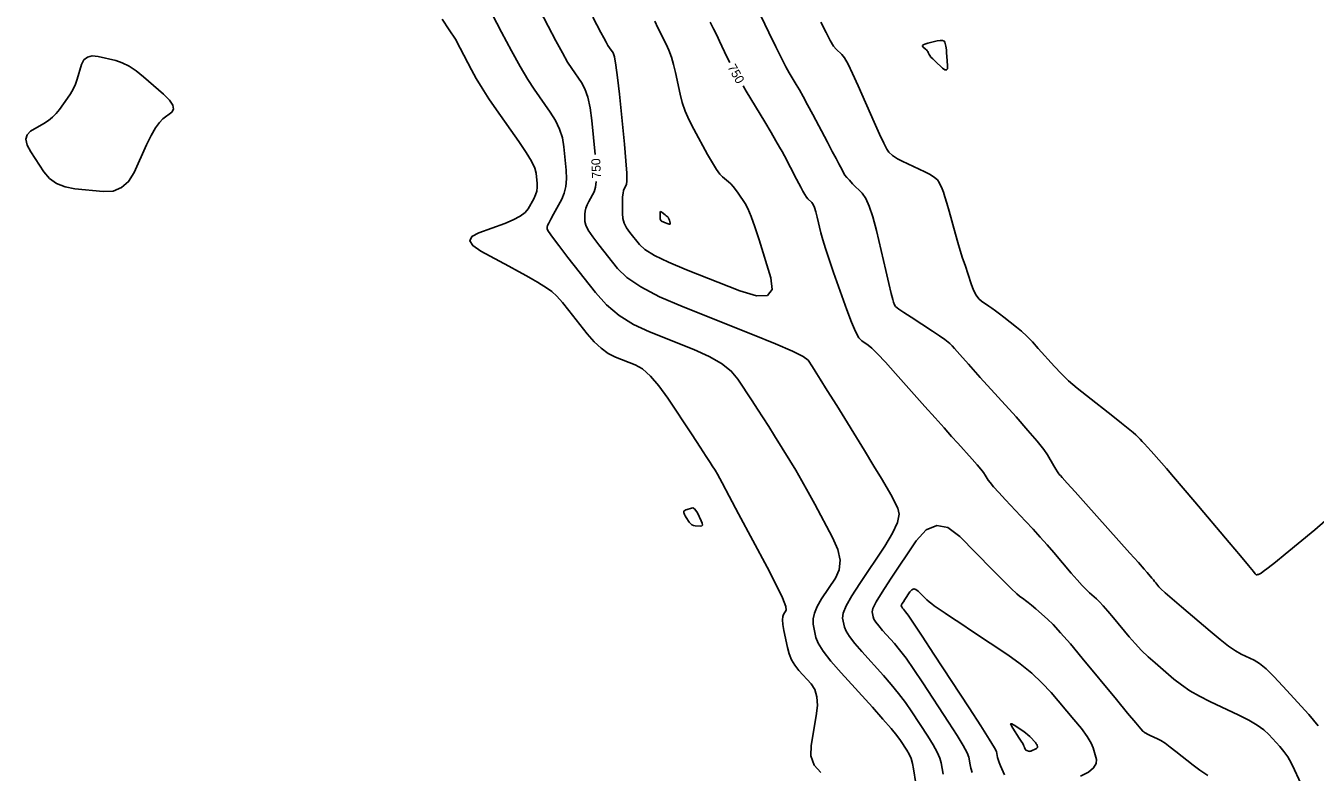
# Model space of a CAD drawing. Extents: x 2082232 to 2083549, y 592624 to 593832.
# Drawn here: x 2082755.2 to 2082855.5, y 592768.7 to 592826.7 of the extents above; entities that cross this region are included whole.
import ezdxf

# ---------------------------------------------------------------- set-up
doc = ezdxf.new("R2010")
doc.units = 0
doc.layers.add('DT_X_Contour_Major', color=7, linetype='Continuous')
doc.layers.add('DT_X_Contour_Minor', color=7, linetype='Continuous')

msp = doc.modelspace()

# ---------------------------------------------------------------- linework, layer by layer
at = {"layer": 'DT_X_Contour_Major'}
for points in [[(2082794.09, 592830.01), (2082795.81, 592826.7), (2082796.41, 592825.56), (2082796.92, 592824.63), (2082797.33, 592823.91), (2082797.66, 592823.4), (2082798.42, 592822.32), (2082798.68, 592821.83), (2082798.9, 592821.18), (2082799.07, 592820.36), (2082799.2, 592819.37), (2082799.46, 592816.72)], [(2082809.95, 592823.88), (2082809.73, 592824.32), (2082809.16, 592825.52), (2082808.93, 592825.99), (2082808.69, 592826.48), (2082808.43, 592827.02)], [(2082854.58, 592767.41), (2082853.91, 592768.87), (2082853.65, 592769.4), (2082853.38, 592769.87), (2082853.08, 592770.3), (2082852.77, 592770.68), (2082851.91, 592771.62), (2082851.52, 592771.98), (2082851, 592772.35), (2082850.35, 592772.73), (2082849.57, 592773.13), (2082847.31, 592774.19), (2082846.5, 592774.6), (2082845.76, 592775.02), (2082845.1, 592775.47), (2082844.51, 592775.93), (2082843.05, 592777.18), (2082842.51, 592777.66), (2082841.99, 592778.16), (2082841.5, 592778.68), (2082841.03, 592779.22), (2082839.81, 592780.7), (2082839.38, 592781.21), (2082839.02, 592781.62), (2082838.72, 592781.94), (2082838.49, 592782.16), (2082837.95, 592782.63), (2082837.71, 592782.86), (2082837.39, 592783.19), (2082837, 592783.63), (2082836.53, 592784.17), (2082835.18, 592785.76), (2082834.66, 592786.36), (2082834.12, 592786.97), (2082833.56, 592787.58), (2082832.98, 592788.2), (2082831.41, 592789.86), (2082830.88, 592790.43), (2082830.48, 592790.87), (2082830.21, 592791.2), (2082830.06, 592791.4), (2082829.83, 592791.79), (2082829.71, 592791.98), (2082829.49, 592792.24), (2082829.2, 592792.59), (2082828.82, 592793.02), (2082827.7, 592794.26), (2082827.22, 592794.79), (2082826.63, 592795.45), (2082825.94, 592796.23), (2082825.13, 592797.13), (2082822.84, 592799.7), (2082822.06, 592800.56), (2082821.45, 592801.21), (2082821.01, 592801.65), (2082820.73, 592801.89), (2082820.22, 592802.22), (2082820, 592802.47), (2082819.74, 592802.95), (2082819.42, 592803.68), (2082819.06, 592804.64), (2082818.03, 592807.54), (2082817.68, 592808.55), (2082817.4, 592809.4), (2082817.19, 592810.09), (2082817.05, 592810.63), (2082816.76, 592811.85), (2082816.65, 592812.26), (2082816.54, 592812.59), (2082816.44, 592812.83), (2082816.33, 592812.98), (2082816.03, 592813.27), (2082815.92, 592813.41), (2082815.78, 592813.6), (2082815.63, 592813.86), (2082815.47, 592814.17), (2082815, 592815.08), (2082814.83, 592815.41), (2082814.67, 592815.72), (2082814.52, 592816), (2082814.38, 592816.27), (2082814.02, 592816.96), (2082813.83, 592817.29), (2082813.54, 592817.79), (2082813.16, 592818.44), (2082812.67, 592819.26), (2082811.23, 592821.64), (2082810.99, 592822.06)], [(2082799.55, 592814.62), (2082799.51, 592814.19), (2082799.39, 592813.81), (2082798.98, 592813.07), (2082798.85, 592812.8), (2082798.75, 592812.55), (2082798.69, 592812.31), (2082798.67, 592812.09), (2082798.67, 592811.51), (2082798.74, 592811.23), (2082798.94, 592810.84), (2082799.28, 592810.32), (2082799.75, 592809.69), (2082801.2, 592807.85), (2082801.93, 592807.15), (2082803.03, 592806.42), (2082804.49, 592805.66), (2082806.33, 592804.87), (2082811.73, 592802.73), (2082813.52, 592802), (2082814.83, 592801.43), (2082815.67, 592801), (2082816.04, 592800.73), (2082816.38, 592800.21), (2082816.6, 592799.87), (2082816.99, 592799.26), (2082817.54, 592798.36), (2082818.27, 592797.19), (2082820.44, 592793.69), (2082821.17, 592792.49), (2082821.76, 592791.52), (2082822.2, 592790.78), (2082822.48, 592790.27), (2082823.04, 592789.22), (2082823.14, 592788.74), (2082823, 592788.09), (2082822.62, 592787.26), (2082822.01, 592786.26), (2082820.08, 592783.37), (2082819.45, 592782.39), (2082819.02, 592781.61), (2082818.78, 592781.04), (2082818.73, 592780.67), (2082818.87, 592779.97), (2082819, 592779.65), (2082819.27, 592779.23), (2082819.68, 592778.7), (2082820.24, 592778.06), (2082821.91, 592776.21), (2082822.52, 592775.51), (2082823.09, 592774.81), (2082823.62, 592774.1), (2082824.11, 592773.39), (2082825.36, 592771.49), (2082825.78, 592770.82), (2082826.09, 592770.25), (2082826.3, 592769.78), (2082826.4, 592769.4), (2082826.55, 592768.52)]]:
    msp.add_lwpolyline(points, dxfattribs=at)
at = {"layer": 'DT_X_Contour_Minor'}
for points in [[(2082790.05, 592830.36), (2082792.19, 592826.22), (2082792.96, 592824.78), (2082793.63, 592823.56), (2082794.23, 592822.56), (2082794.73, 592821.79), (2082795.97, 592820.02), (2082796.38, 592819.36), (2082796.7, 592818.68), (2082796.92, 592818.01), (2082797.03, 592817.32), (2082797.22, 592815.49), (2082797.25, 592814.83), (2082797.2, 592814.24), (2082797.07, 592813.71), (2082796.87, 592813.24), (2082796.23, 592812.08), (2082796.01, 592811.69), (2082795.86, 592811.39), (2082795.77, 592811.19), (2082795.74, 592811.08), (2082795.74, 592810.9), (2082795.84, 592810.72), (2082796.14, 592810.29), (2082796.65, 592809.63), (2082797.35, 592808.72), (2082799.49, 592805.99), (2082800.36, 592805.03), (2082801.35, 592804.2), (2082802.46, 592803.5), (2082803.7, 592802.92), (2082807.15, 592801.55), (2082808.34, 592801.02), (2082809.31, 592800.46), (2082810.06, 592799.87), (2082810.58, 592799.25), (2082811.7, 592797.56), (2082812.12, 592796.92), (2082812.55, 592796.25), (2082812.99, 592795.56), (2082813.43, 592794.85), (2082814.62, 592792.92), (2082815.08, 592792.17), (2082815.56, 592791.35), (2082816.05, 592790.47), (2082816.56, 592789.53), (2082817.95, 592786.93), (2082818.35, 592786), (2082818.53, 592785.17), (2082818.47, 592784.42), (2082818.18, 592783.77), (2082817.1, 592782.16), (2082816.76, 592781.58), (2082816.54, 592781.06), (2082816.43, 592780.6), (2082816.45, 592780.19), (2082816.65, 592779.17), (2082816.83, 592778.71), (2082817.22, 592778.1), (2082817.82, 592777.33), (2082818.62, 592776.41), (2082821.05, 592773.73), (2082821.86, 592772.82), (2082822.5, 592772.08), (2082822.96, 592771.53), (2082823.24, 592771.15), (2082823.74, 592770.39), (2082823.91, 592770.09), (2082824.06, 592769.75), (2082824.17, 592769.37), (2082824.26, 592768.95), (2082824.44, 592767.8)], [(2082855.75, 592772.29), (2082855.02, 592773.18), (2082853.01, 592775.38), (2082852.31, 592776.13), (2082851.7, 592776.71), (2082851.18, 592777.13), (2082850.76, 592777.39), (2082849.75, 592777.86), (2082849.32, 592778.11), (2082848.77, 592778.48), (2082848.11, 592778.99), (2082847.34, 592779.64), (2082845.12, 592781.53), (2082844.39, 592782.16), (2082843.84, 592782.63), (2082843.49, 592782.94), (2082843.34, 592783.1), (2082843.18, 592783.31), (2082843.11, 592783.4), (2082843.02, 592783.51), (2082842.92, 592783.63), (2082842.79, 592783.78), (2082842.44, 592784.2), (2082842.2, 592784.48), (2082841.76, 592784.98), (2082841.1, 592785.71), (2082840.24, 592786.67), (2082837.67, 592789.54), (2082836.83, 592790.48), (2082836.21, 592791.16), (2082835.83, 592791.59), (2082835.69, 592791.75), (2082835.6, 592791.83), (2082835.55, 592791.89), (2082835.47, 592792.03), (2082835.34, 592792.24), (2082835.17, 592792.52), (2082834.68, 592793.37), (2082834.39, 592793.79), (2082833.88, 592794.42), (2082833.16, 592795.26), (2082832.23, 592796.31), (2082829.45, 592799.39), (2082828.53, 592800.41), (2082827.86, 592801.16), (2082827.43, 592801.64), (2082827.25, 592801.84), (2082827.08, 592802.02), (2082826.95, 592802.13), (2082826.68, 592802.33), (2082826.27, 592802.61), (2082825.72, 592802.97), (2082824.06, 592804.06), (2082823.51, 592804.42), (2082823.11, 592804.7), (2082822.86, 592804.9), (2082822.76, 592805.02), (2082822.69, 592805.23), (2082822.63, 592805.44), (2082822.51, 592805.92), (2082822.33, 592806.68), (2082822.09, 592807.71), (2082821.36, 592810.82), (2082821.09, 592811.87), (2082820.81, 592812.7), (2082820.53, 592813.31), (2082820.26, 592813.7), (2082819.51, 592814.44), (2082819.26, 592814.71), (2082819.05, 592814.94), (2082818.89, 592815.15), (2082818.79, 592815.32), (2082818.57, 592815.75), (2082818.44, 592815.99), (2082818.23, 592816.4), (2082817.93, 592816.96), (2082817.55, 592817.69), (2082816.41, 592819.84), (2082816, 592820.59), (2082815.66, 592821.23), (2082815.37, 592821.75), (2082815.13, 592822.15), (2082814.58, 592823.08), (2082814.32, 592823.53), (2082813.97, 592824.21), (2082813.53, 592825.1), (2082812.99, 592826.21), (2082811.43, 592829.47)], [(2082787.57, 592827.24), (2082788.12, 592826.42), (2082788.59, 592825.68), (2082788.97, 592825), (2082789.85, 592823.3), (2082790.22, 592822.62), (2082790.67, 592821.88), (2082791.2, 592821.06), (2082791.8, 592820.18), (2082793.52, 592817.72), (2082794.09, 592816.88), (2082794.51, 592816.19), (2082794.77, 592815.66), (2082794.87, 592815.28), (2082794.95, 592814.47), (2082794.96, 592814.17), (2082794.92, 592813.87), (2082794.83, 592813.58), (2082794.69, 592813.28), (2082794.25, 592812.5), (2082794.02, 592812.21), (2082793.63, 592811.92), (2082793.1, 592811.64), (2082792.43, 592811.36), (2082790.42, 592810.64), (2082789.87, 592810.34), (2082789.71, 592810), (2082789.94, 592809.63), (2082790.56, 592809.21), (2082792.75, 592808.03), (2082793.51, 592807.62), (2082794.13, 592807.28), (2082794.62, 592807), (2082794.98, 592806.79), (2082795.77, 592806.31), (2082796.1, 592806.07), (2082796.48, 592805.7), (2082796.93, 592805.21), (2082797.43, 592804.59), (2082798.85, 592802.78), (2082799.39, 592802.16), (2082799.94, 592801.65), (2082800.49, 592801.25), (2082801.06, 592800.97), (2082802.58, 592800.37), (2082803.16, 592800.04), (2082803.78, 592799.49), (2082804.44, 592798.74), (2082805.13, 592797.77), (2082807.02, 592794.92), (2082807.65, 592793.96), (2082808.12, 592793.24), (2082808.43, 592792.76), (2082808.59, 592792.51), (2082808.81, 592792.16), (2082808.99, 592791.85), (2082809.35, 592791.18), (2082809.9, 592790.16), (2082810.64, 592788.78), (2082812.85, 592784.64), (2082813.57, 592783.26), (2082814.06, 592782.24), (2082814.32, 592781.58), (2082814.35, 592781.28), (2082814.13, 592780.95), (2082814.07, 592780.78), (2082814.05, 592780.52), (2082814.09, 592780.16), (2082814.16, 592779.71), (2082814.43, 592778.38), (2082814.56, 592777.89), (2082814.75, 592777.43), (2082815.01, 592777), (2082815.33, 592776.6), (2082816.28, 592775.56), (2082816.57, 592775.11), (2082816.73, 592774.55), (2082816.77, 592773.86), (2082816.68, 592773.06), (2082816.28, 592770.76), (2082816.27, 592769.95), (2082816.52, 592769.24), (2082817.05, 592768.65)], [(2082804.12, 592827.09), (2082804.36, 592826.56), (2082804.99, 592825.31), (2082805.21, 592824.82), (2082805.41, 592824.29), (2082805.58, 592823.72), (2082805.72, 592823.1), (2082806.08, 592821.41), (2082806.24, 592820.77), (2082806.48, 592820.1), (2082806.78, 592819.4), (2082807.15, 592818.68), (2082808.22, 592816.73), (2082808.6, 592816.07), (2082808.92, 592815.56), (2082809.18, 592815.19), (2082809.38, 592814.98), (2082809.84, 592814.6), (2082810.02, 592814.44), (2082810.21, 592814.23), (2082810.4, 592813.99), (2082810.6, 592813.71), (2082811.14, 592812.91), (2082811.36, 592812.51), (2082811.61, 592811.91), (2082811.9, 592811.1), (2082812.23, 592810.09), (2082813.14, 592807.12), (2082813.25, 592806.22), (2082812.88, 592805.76), (2082812.04, 592805.72), (2082810.72, 592806.12), (2082806.58, 592807.76), (2082805.18, 592808.35), (2082804.1, 592808.87), (2082803.35, 592809.32), (2082802.91, 592809.71), (2082802.16, 592810.66), (2082801.91, 592811.02), (2082801.74, 592811.38), (2082801.63, 592811.75), (2082801.6, 592812.12), (2082801.6, 592813.1), (2082801.61, 592813.43), (2082801.64, 592813.71), (2082801.68, 592813.92), (2082801.73, 592814.06), (2082801.91, 592814.38), (2082801.94, 592814.66), (2082801.93, 592815.28), (2082801.86, 592816.23), (2082801.75, 592817.52), (2082801.36, 592821.41), (2082801.22, 592822.71), (2082801.09, 592823.67), (2082800.97, 592824.31), (2082800.87, 592824.62), (2082800.59, 592825.01), (2082800.47, 592825.19), (2082800.32, 592825.45), (2082800.14, 592825.79), (2082799.92, 592826.2), (2082799.3, 592827.4)], [(2082856.29, 592788.22), (2082855.5, 592787.52), (2082853.19, 592785.64), (2082852.42, 592785.02), (2082851.85, 592784.57), (2082851.48, 592784.28), (2082851.3, 592784.16), (2082851.1, 592784.07), (2082851.02, 592784.05), (2082850.97, 592784.04), (2082850.93, 592784.04), (2082850.9, 592784.06), (2082850.85, 592784.12), (2082850.71, 592784.29), (2082850.32, 592784.75), (2082849.69, 592785.5), (2082848.81, 592786.54), (2082846.15, 592789.7), (2082845.23, 592790.78), (2082844.5, 592791.65), (2082843.93, 592792.3), (2082843.55, 592792.75), (2082842.74, 592793.64), (2082842.46, 592793.95), (2082842.23, 592794.21), (2082842.04, 592794.41), (2082841.89, 592794.57), (2082841.55, 592794.91), (2082841.34, 592795.1), (2082840.97, 592795.4), (2082840.44, 592795.82), (2082839.76, 592796.37), (2082837.71, 592797.97), (2082836.98, 592798.56), (2082836.32, 592799.13), (2082835.74, 592799.69), (2082835.22, 592800.23), (2082833.96, 592801.64), (2082833.5, 592802.14), (2082833.06, 592802.58), (2082832.65, 592802.97), (2082832.27, 592803.29), (2082831.29, 592804.07), (2082830.94, 592804.34), (2082830.63, 592804.57), (2082830.35, 592804.77), (2082830.12, 592804.93), (2082829.54, 592805.31), (2082829.33, 592805.5), (2082829.13, 592805.79), (2082828.93, 592806.18), (2082828.75, 592806.67), (2082828.26, 592808.1), (2082828.07, 592808.66), (2082827.89, 592809.25), (2082827.71, 592809.87), (2082827.52, 592810.53), (2082827.02, 592812.32), (2082826.85, 592812.93), (2082826.7, 592813.43), (2082826.58, 592813.8), (2082826.48, 592814.04), (2082826.26, 592814.54), (2082826.13, 592814.74), (2082825.89, 592814.94), (2082825.56, 592815.16), (2082825.12, 592815.38), (2082823.8, 592815.99), (2082823.36, 592816.21), (2082823.01, 592816.39), (2082822.76, 592816.54), (2082822.61, 592816.65), (2082822.33, 592816.91), (2082822.18, 592817.13), (2082821.94, 592817.59), (2082821.6, 592818.29), (2082821.18, 592819.24), (2082819.94, 592822.07), (2082819.51, 592823.02), (2082819.16, 592823.74), (2082818.88, 592824.24), (2082818.68, 592824.5), (2082818.23, 592824.9), (2082818.03, 592825.15), (2082817.77, 592825.58), (2082817.44, 592826.2), (2082817.05, 592827.01)], [(2082825.39, 592824.65), (2082825.36, 592824.72), (2082825.31, 592824.78), (2082825.25, 592824.85), (2082825.18, 592824.92), (2082824.98, 592825.1), (2082824.94, 592825.17), (2082825, 592825.24), (2082825.14, 592825.31), (2082825.37, 592825.37), (2082826.1, 592825.55), (2082826.34, 592825.59), (2082826.52, 592825.59), (2082826.64, 592825.54), (2082826.7, 592825.45), (2082826.76, 592825.15), (2082826.79, 592825.01), (2082826.81, 592824.83), (2082826.83, 592824.61), (2082826.85, 592824.36), (2082826.9, 592823.61), (2082826.89, 592823.39), (2082826.82, 592823.29), (2082826.69, 592823.31), (2082826.51, 592823.44), (2082825.94, 592823.97), (2082825.75, 592824.15), (2082825.61, 592824.3), (2082825.51, 592824.41), (2082825.46, 592824.49), (2082825.39, 592824.65)], [(2082764.32, 592822.77), (2082763.75, 592823.23), (2082763.2, 592823.59), (2082762.66, 592823.85), (2082762.15, 592824.02), (2082760.79, 592824.33), (2082760.32, 592824.38), (2082759.96, 592824.29), (2082759.68, 592824.07), (2082759.5, 592823.72), (2082759.15, 592822.59), (2082759.01, 592822.18), (2082758.83, 592821.79), (2082758.64, 592821.43), (2082758.41, 592821.1), (2082757.79, 592820.23), (2082757.53, 592819.92), (2082757.24, 592819.63), (2082756.91, 592819.37), (2082756.55, 592819.13), (2082755.53, 592818.53), (2082755.25, 592818.26), (2082755.15, 592817.9), (2082755.25, 592817.45), (2082755.54, 592816.92), (2082756.56, 592815.37), (2082757, 592814.85), (2082757.55, 592814.46), (2082758.21, 592814.2), (2082758.98, 592814.06), (2082761.18, 592813.85), (2082761.95, 592813.88), (2082762.61, 592814.14), (2082763.15, 592814.61), (2082763.58, 592815.31), (2082764.56, 592817.47), (2082764.92, 592818.2), (2082765.25, 592818.78), (2082765.55, 592819.2), (2082765.82, 592819.48), (2082766.51, 592820), (2082766.66, 592820.24), (2082766.61, 592820.56), (2082766.34, 592820.95), (2082765.87, 592821.42), (2082764.32, 592822.77)], [(2082804.52, 592812.16), (2082804.53, 592812.24), (2082804.57, 592812.28), (2082804.62, 592812.27), (2082804.7, 592812.22), (2082804.93, 592812.03), (2082805.01, 592811.96), (2082805.07, 592811.91), (2082805.12, 592811.87), (2082805.14, 592811.85), (2082805.18, 592811.79), (2082805.19, 592811.76), (2082805.21, 592811.72), (2082805.23, 592811.67), (2082805.25, 592811.6), (2082805.31, 592811.39), (2082805.32, 592811.33), (2082805.3, 592811.3), (2082805.24, 592811.3), (2082805.15, 592811.32), (2082804.86, 592811.44), (2082804.77, 592811.48), (2082804.69, 592811.51), (2082804.64, 592811.54), (2082804.61, 592811.57), (2082804.56, 592811.64), (2082804.54, 592811.67), (2082804.53, 592811.72), (2082804.52, 592811.8), (2082804.52, 592811.89), (2082804.52, 592812.16)], [(2082807.43, 592788.85), (2082807.31, 592789.04), (2082807.2, 592789.17), (2082807.08, 592789.23), (2082806.96, 592789.22), (2082806.63, 592789.12), (2082806.52, 592789.08), (2082806.45, 592789.04), (2082806.4, 592789), (2082806.38, 592788.96), (2082806.38, 592788.85), (2082806.39, 592788.8), (2082806.42, 592788.73), (2082806.48, 592788.63), (2082806.55, 592788.5), (2082806.79, 592788.14), (2082806.88, 592788.02), (2082806.99, 592787.93), (2082807.12, 592787.87), (2082807.26, 592787.84), (2082807.66, 592787.81), (2082807.77, 592787.83), (2082807.82, 592787.9), (2082807.81, 592788.04), (2082807.73, 592788.24), (2082807.43, 592788.85)], [(2082847.15, 592768.42), (2082846.55, 592768.83), (2082846.01, 592769.23), (2082844.68, 592770.28), (2082844.22, 592770.64), (2082843.83, 592770.93), (2082843.5, 592771.14), (2082843.25, 592771.28), (2082842.67, 592771.55), (2082842.47, 592771.64), (2082842.33, 592771.72), (2082842.23, 592771.77), (2082842.17, 592771.81), (2082842.09, 592771.87), (2082841.94, 592772.05), (2082841.55, 592772.52), (2082840.92, 592773.28), (2082840.04, 592774.34), (2082837.37, 592777.56), (2082836.46, 592778.66), (2082835.7, 592779.53), (2082835.11, 592780.17), (2082834.68, 592780.58), (2082833.76, 592781.38), (2082833.44, 592781.66), (2082833.18, 592781.88), (2082832.97, 592782.04), (2082832.83, 592782.15), (2082832.51, 592782.36), (2082832.29, 592782.55), (2082831.86, 592782.96), (2082831.22, 592783.59), (2082830.38, 592784.44), (2082827.85, 592787), (2082826.93, 592787.7), (2082826.06, 592787.88), (2082825.23, 592787.54), (2082824.46, 592786.68), (2082822.46, 592783.69), (2082821.81, 592782.69), (2082821.35, 592781.93), (2082821.09, 592781.42), (2082821.02, 592781.15), (2082821.1, 592780.77), (2082821.17, 592780.59), (2082821.31, 592780.36), (2082821.54, 592780.06), (2082821.85, 592779.71), (2082822.78, 592778.68), (2082823.17, 592778.21), (2082823.67, 592777.54), (2082824.27, 592776.68), (2082824.97, 592775.63), (2082826.98, 592772.58), (2082827.64, 592771.55), (2082828.12, 592770.75), (2082828.43, 592770.19), (2082828.55, 592769.85), (2082828.65, 592769.25), (2082828.71, 592768.99), (2082828.81, 592768.66)], [(2082834.96, 592774.87), (2082834.25, 592775.64), (2082833.45, 592776.39), (2082832.56, 592777.11), (2082831.58, 592777.8), (2082828.85, 592779.62), (2082827.93, 592780.24), (2082827.22, 592780.72), (2082826.71, 592781.06), (2082826.4, 592781.26), (2082825.87, 592781.63), (2082825.67, 592781.77), (2082825.48, 592781.92), (2082825.29, 592782.09), (2082825.1, 592782.27), (2082824.62, 592782.76), (2082824.44, 592782.89), (2082824.27, 592782.93), (2082824.11, 592782.86), (2082823.96, 592782.7), (2082823.58, 592782.12), (2082823.46, 592781.93), (2082823.37, 592781.79), (2082823.32, 592781.69), (2082823.3, 592781.64), (2082823.32, 592781.56), (2082823.33, 592781.53), (2082823.36, 592781.48), (2082823.4, 592781.43), (2082823.46, 592781.36), (2082823.64, 592781.16), (2082823.83, 592780.9), (2082824.26, 592780.27), (2082824.93, 592779.25), (2082825.84, 592777.87), (2082828.59, 592773.68), (2082829.5, 592772.29), (2082830.15, 592771.26), (2082830.55, 592770.59), (2082830.7, 592770.29), (2082830.75, 592769.97), (2082830.78, 592769.83), (2082830.84, 592769.66), (2082830.92, 592769.44), (2082831.02, 592769.19), (2082831.33, 592768.48)], [(2082837.25, 592768.37), (2082837.86, 592768.69), (2082838.27, 592769.02), (2082838.48, 592769.35), (2082838.49, 592769.68), (2082838.24, 592770.57), (2082838.08, 592770.95), (2082837.77, 592771.45), (2082837.32, 592772.07), (2082836.73, 592772.79), (2082834.96, 592774.87)], [(2082831.97, 592772.1), (2082831.84, 592772.33), (2082831.81, 592772.45), (2082831.9, 592772.45), (2082832.09, 592772.34), (2082832.75, 592771.9), (2082832.98, 592771.74), (2082833.16, 592771.6), (2082833.31, 592771.47), (2082833.42, 592771.36), (2082833.66, 592771.08), (2082833.74, 592770.98), (2082833.8, 592770.9), (2082833.85, 592770.83), (2082833.87, 592770.78), (2082833.9, 592770.66), (2082833.9, 592770.61), (2082833.87, 592770.57), (2082833.82, 592770.52), (2082833.73, 592770.48), (2082833.48, 592770.36), (2082833.39, 592770.33), (2082833.31, 592770.31), (2082833.24, 592770.3), (2082833.19, 592770.32), (2082833.06, 592770.38), (2082833.02, 592770.4), (2082832.98, 592770.43), (2082832.95, 592770.46), (2082832.93, 592770.49), (2082832.89, 592770.59), (2082832.88, 592770.62), (2082832.87, 592770.65), (2082832.86, 592770.68), (2082832.85, 592770.7), (2082832.85, 592770.74), (2082832.82, 592770.79), (2082832.75, 592770.91), (2082832.63, 592771.09), (2082832.47, 592771.34), (2082831.97, 592772.1)]]:
    msp.add_lwpolyline(points, dxfattribs=at)

# ---------------------------------------------------------------- texts
at = {"layer": 'DT_X_Contour_Major'}
for rotation, p in [(299.5277, (2082809.75, 592823.51)), (92.4891, (2082799.93, 592814.87))]:
    msp.add_text('750', height=0.7, rotation=rotation, dxfattribs=at).set_placement(p)

doc.saveas('drawing.dxf')
